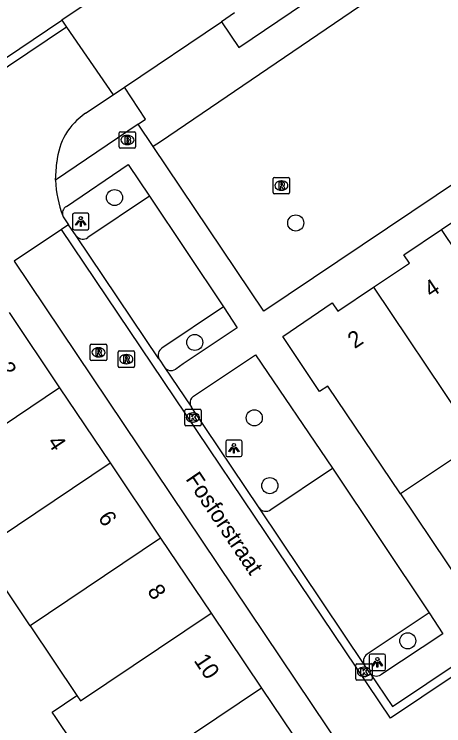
# Model space of a CAD drawing. Extents: x 158797 to 159887, y 384318 to 385255.
# Drawn here: x 159108.92 to 159135.04, y 384529.23 to 384572.51 of the extents above; entities that cross this region are included whole.
import ezdxf

# ---------------------------------------------------------------- set-up
doc = ezdxf.new("R2010")
doc.units = 0
for name, color, linetype in [('IMGEO_Boom', 7, 'Continuous'), ('IMGEO_Brandkraan', 7, 'Continuous'), ('IMGEO_Kolk', 7, 'Continuous'), ('IMGEO_Lichtpunt', 7, 'Continuous'), ('IMGEO_Openbare_ruimte_label', 7, 'Continuous'), ('IMGEO_Pand', 7, 'Continuous'), ('IMGEO_Pand_nummerreeks', 7, 'Continuous'), ('IMGEO_Parkeervlak_open', 7, 'Continuous'), ('IMGEO_Rijbaan_lokaal_open', 7, 'Continuous'), ('IMGEO_Rioolput', 7, 'Continuous'), ('IMGEO_Voetpad_gesloten', 7, 'Continuous'), ('IMGEO_Voetpad_open', 7, 'Continuous')]:
    doc.layers.add(name, color=color, linetype=linetype)

msp = doc.modelspace()

# ---------------------------------------------------------------- linework, layer by layer
at = {"layer": 'IMGEO_Boom'}
for centre in [(159115.016, 384561.354), (159126.036, 384559.809), (159119.897, 384552.544), (159123.516, 384547.957), (159124.46, 384543.835), (159132.85, 384534.397)]:
    msp.add_circle(centre, 0.489, dxfattribs=at)
at = {"layer": 'IMGEO_Brandkraan'}
for p, q in [((159115.3, 384564.431), (159115.3, 384565.283)), ((159115.375, 384565.357), (159116.227, 384565.357)), ((159116.301, 384565.283), (159116.301, 384564.431)), ((159115.788, 384565.137), (159115.813, 384565.137)), ((159116.227, 384564.357), (159115.375, 384564.357)), ((159115.811, 384564.577), (159115.786, 384564.577))]:
    msp.add_line(p, q, dxfattribs=at)
for points in [[(159115.3, 384564.431), (159115.3, 384565.283)], [(159115.375, 384565.357), (159116.227, 384565.357)], [(159116.301, 384565.283), (159116.301, 384564.431)], [(159115.648, 384565.057), (159115.648, 384564.657), (159115.861, 384564.657)], [(159115.879, 384565.057), (159115.648, 384565.057)], [(159115.827, 384564.976), (159115.773, 384564.976), (159115.773, 384564.9)], [(159115.773, 384564.9), (159115.826, 384564.9)], [(159115.835, 384564.824), (159115.773, 384564.824), (159115.773, 384564.743)], [(159116.227, 384564.357), (159115.375, 384564.357)], [(159115.773, 384564.743), (159115.835, 384564.743)]]:
    msp.add_lwpolyline(points, dxfattribs=at)
for centre, radius, start, end in [((159115.377, 384565.281), 0.0765, 91.552, 178.448), ((159115.377, 384565.281), 0.0765, 91.552, 178.448), ((159116.225, 384565.281), 0.0765, 1.552, 88.448), ((159116.225, 384565.281), 0.0765, 1.552, 88.448), ((159115.828, 384564.938), 0.0379, 267.8285, 90.9355), ((159115.836, 384564.783), 0.0404, 269.8759, 90.5077), ((159115.883, 384564.912), 0.145, 59.4692, 91.5367), ((159115.908, 384564.959), 0.0922, 285.5137, 58.1501), ((159115.913, 384564.767), 0.105, 301.3115, 78.989), ((159115.377, 384564.433), 0.0765, 181.552, 268.448), ((159115.377, 384564.433), 0.0765, 181.552, 268.448), ((159115.867, 384564.908), 0.251, 268.6676, 293.5347), ((159116.225, 384564.433), 0.0765, 271.552, 358.448), ((159116.225, 384564.433), 0.0765, 271.552, 358.448)]:
    msp.add_arc(centre, radius, start, end, dxfattribs=at)
for centre, major_axis, ratio, start_param, end_param in [((159115.787, 384564.857), (-0.387, 0.002), 0.722429, 4.712389, 7.853982), ((159115.812, 384564.857), (-0.39, 0.002), 0.717154, 1.570796, 4.712389)]:
    msp.add_ellipse(centre, major_axis=major_axis, ratio=ratio, start_param=start_param, end_param=end_param, dxfattribs=at)
at = {"layer": 'IMGEO_Kolk'}
for p, q in [((159119.283, 384547.551), (159119.283, 384548.403)), ((159119.358, 384548.477), (159120.21, 384548.477)), ((159120.284, 384548.403), (159120.284, 384547.551)), ((159119.771, 384548.257), (159119.796, 384548.257)), ((159119.794, 384547.697), (159119.769, 384547.697)), ((159120.21, 384547.477), (159119.358, 384547.477)), ((159129.684, 384532.082), (159129.684, 384532.934)), ((159129.759, 384533.008), (159130.611, 384533.008)), ((159130.172, 384532.788), (159130.197, 384532.788)), ((159130.685, 384532.934), (159130.685, 384532.082)), ((159130.611, 384532.008), (159129.759, 384532.008)), ((159130.195, 384532.228), (159130.17, 384532.228))]:
    msp.add_line(p, q, dxfattribs=at)
for points in [[(159119.283, 384547.551), (159119.283, 384548.403)], [(159119.358, 384548.477), (159120.21, 384548.477)], [(159120.284, 384548.403), (159120.284, 384547.551)], [(159119.604, 384548.177), (159119.727, 384548.177), (159119.727, 384548.026), (159119.857, 384548.177), (159120.021, 384548.177), (159119.875, 384548.026), (159120.028, 384547.777), (159119.876, 384547.777), (159119.791, 384547.941), (159119.727, 384547.874), (159119.727, 384547.777), (159119.604, 384547.777), (159119.604, 384548.177)], [(159120.21, 384547.477), (159119.358, 384547.477)], [(159129.684, 384532.082), (159129.684, 384532.934)], [(159129.759, 384533.008), (159130.611, 384533.008)], [(159130.685, 384532.934), (159130.685, 384532.082)], [(159130.005, 384532.708), (159130.128, 384532.708), (159130.128, 384532.557), (159130.258, 384532.708), (159130.422, 384532.708), (159130.276, 384532.557), (159130.429, 384532.308), (159130.277, 384532.308), (159130.192, 384532.472), (159130.128, 384532.405), (159130.128, 384532.308), (159130.005, 384532.308), (159130.005, 384532.708)], [(159130.611, 384532.008), (159129.759, 384532.008)]]:
    msp.add_lwpolyline(points, dxfattribs=at)
for centre, start, end in [((159119.36, 384548.401), 91.552, 178.448), ((159119.36, 384548.401), 91.552, 178.448), ((159120.208, 384548.401), 1.552, 88.448), ((159120.208, 384548.401), 1.552, 88.448), ((159119.36, 384547.553), 181.552, 268.448), ((159119.36, 384547.553), 181.552, 268.448), ((159120.208, 384547.553), 271.552, 358.448), ((159120.208, 384547.553), 271.552, 358.448), ((159129.761, 384532.932), 91.552, 178.448), ((159129.761, 384532.932), 91.552, 178.448), ((159130.609, 384532.932), 1.552, 88.448), ((159130.609, 384532.932), 1.552, 88.448), ((159129.761, 384532.084), 181.552, 268.448), ((159129.761, 384532.084), 181.552, 268.448), ((159130.609, 384532.084), 271.552, 358.448), ((159130.609, 384532.084), 271.552, 358.448)]:
    msp.add_arc(centre, 0.0765, start, end, dxfattribs=at)
for centre, major_axis, ratio, start_param, end_param in [((159119.77, 384547.977), (-0.387, 0.002), 0.722429, 4.712389, 7.853982), ((159119.795, 384547.977), (-0.39, 0.002), 0.717154, 1.570796, 4.712389), ((159130.171, 384532.508), (-0.387, 0.002), 0.722429, 4.712389, 7.853982), ((159130.196, 384532.508), (-0.39, 0.002), 0.717154, 1.570796, 4.712389)]:
    msp.add_ellipse(centre, major_axis=major_axis, ratio=ratio, start_param=start_param, end_param=end_param, dxfattribs=at)
at = {"layer": 'IMGEO_Lichtpunt'}
for p, q in [((159112.462, 384560.304), (159112.462, 384559.497)), ((159112.462, 384560.304), (159112.462, 384559.497)), ((159113.364, 384560.399), (159112.556, 384560.399)), ((159113.364, 384560.399), (159112.556, 384560.399)), ((159113.458, 384559.497), (159113.458, 384560.304)), ((159113.458, 384559.497), (159113.458, 384560.304)), ((159112.556, 384559.403), (159113.364, 384559.403)), ((159112.556, 384559.403), (159113.364, 384559.403)), ((159121.777, 384546.509), (159121.777, 384545.702)), ((159121.777, 384546.509), (159121.777, 384545.702)), ((159122.679, 384546.604), (159121.871, 384546.604)), ((159122.679, 384546.604), (159121.871, 384546.604)), ((159122.773, 384545.702), (159122.773, 384546.509)), ((159122.773, 384545.702), (159122.773, 384546.509)), ((159121.871, 384545.608), (159122.679, 384545.608)), ((159121.871, 384545.608), (159122.679, 384545.608)), ((159130.502, 384533.492), (159130.502, 384532.685)), ((159130.502, 384533.492), (159130.502, 384532.685)), ((159131.404, 384533.587), (159130.596, 384533.587)), ((159131.404, 384533.587), (159130.596, 384533.587)), ((159131.498, 384532.685), (159131.498, 384533.492)), ((159131.498, 384532.685), (159131.498, 384533.492)), ((159130.596, 384532.591), (159131.404, 384532.591)), ((159130.596, 384532.591), (159131.404, 384532.591))]:
    msp.add_line(p, q, dxfattribs=at)
for points in [[(159112.836, 384559.968), (159112.875, 384559.94), (159112.687, 384559.678), (159112.649, 384559.705), (159112.836, 384559.968)], [(159112.938, 384559.92), (159112.985, 384559.92), (159112.985, 384559.598), (159112.938, 384559.598), (159112.938, 384559.92)], [(159113.048, 384559.94), (159113.086, 384559.967), (159113.273, 384559.705), (159113.234, 384559.677), (159113.048, 384559.94)], [(159122.151, 384546.173), (159122.19, 384546.145), (159122.002, 384545.883), (159121.964, 384545.91), (159122.151, 384546.173)], [(159122.253, 384546.125), (159122.3, 384546.125), (159122.3, 384545.803), (159122.253, 384545.803), (159122.253, 384546.125)], [(159122.363, 384546.145), (159122.401, 384546.172), (159122.588, 384545.91), (159122.549, 384545.882), (159122.363, 384546.145)], [(159130.876, 384533.156), (159130.915, 384533.128), (159130.727, 384532.866), (159130.689, 384532.893), (159130.876, 384533.156)], [(159130.978, 384533.108), (159131.025, 384533.108), (159131.025, 384532.786), (159130.978, 384532.786), (159130.978, 384533.108)], [(159131.088, 384533.128), (159131.126, 384533.155), (159131.313, 384532.893), (159131.274, 384532.865), (159131.088, 384533.128)]]:
    msp.add_lwpolyline(points, dxfattribs=at)
for centre in [(159112.961, 384560.102), (159122.276, 384546.307), (159131.001, 384533.29)]:
    msp.add_circle(centre, 0.0994, dxfattribs=at)
for centre, start, end in [((159112.556, 384560.304), 90, 180), ((159112.556, 384560.304), 90, 180), ((159113.364, 384560.304), 0, 90), ((159113.364, 384560.304), 0, 90), ((159112.556, 384559.497), 180, 270), ((159112.556, 384559.497), 180, 270), ((159113.364, 384559.497), 270, 0), ((159113.364, 384559.497), 270, 360), ((159121.871, 384546.509), 90, 180), ((159121.871, 384546.509), 90, 180), ((159122.679, 384546.509), 0, 90), ((159122.679, 384546.509), 0, 90), ((159121.871, 384545.702), 180, 270), ((159121.871, 384545.702), 180, 270), ((159122.679, 384545.702), 270, 0), ((159122.679, 384545.702), 270, 360), ((159130.596, 384533.492), 90, 180), ((159130.596, 384533.492), 90, 180), ((159131.404, 384533.492), 0, 90), ((159131.404, 384533.492), 0, 90), ((159130.596, 384532.685), 180, 270), ((159130.596, 384532.685), 180, 270), ((159131.404, 384532.685), 270, 0), ((159131.404, 384532.685), 270, 360)]:
    msp.add_arc(centre, 0.0946, start, end, dxfattribs=at)
at = {"layer": 'IMGEO_Pand'}
for points in [[(159134.907, 384559.415), (159137.208, 384560.965), (159137.548, 384560.459), (159139.731, 384561.919)], [(159130.769, 384555.904), (159132.946, 384557.359), (159132.605, 384557.865), (159134.907, 384559.415)], [(159140.37, 384550.832), (159140.57, 384550.966), (159134.907, 384559.415)], [(159132.401, 384543.329), (159127.991, 384549.889), (159127.488, 384549.552), (159125.243, 384552.911), (159128.249, 384554.954), (159128.592, 384554.449), (159130.769, 384555.904)], [(159130.769, 384555.904), (159136.089, 384547.966), (159136.282, 384548.095)], [(159108.605, 384554.36), (159111.676, 384549.79)], [(159111.676, 384549.79), (159103.748, 384544.459)], [(159111.676, 384549.79), (159114.746, 384545.22)], [(159136.282, 384548.095), (159137.289, 384546.591), (159137.097, 384546.463), (159132.401, 384543.329)], [(159106.814, 384539.886), (159114.746, 384545.22)], [(159114.746, 384545.22), (159117.816, 384540.65)], [(159117.816, 384540.65), (159109.879, 384535.313)], [(159117.816, 384540.65), (159120.886, 384536.081)], [(159109.879, 384535.313), (159106.814, 384539.886)], [(159112.722, 384531.071), (159112.944, 384530.74), (159120.886, 384536.081)], [(159120.886, 384536.081), (159123.956, 384531.511)], [(159109.879, 384535.313), (159112.722, 384531.071)], [(159123.956, 384531.511), (159114.509, 384525.165), (159111.442, 384529.73), (159111.219, 384530.062), (159112.722, 384531.071)]]:
    msp.add_lwpolyline(points, dxfattribs=at)
at = {"layer": 'IMGEO_Parkeervlak_open'}
for points in [[(159117.134, 384561.443), (159113.388, 384558.924)], [(159112.72, 384558.992), (159112.706, 384559.008), (159112.692, 384559.025)], [(159121.636, 384554.702), (159117.9, 384552.188)], [(159124.522, 384542.38), (159128.263, 384544.902)], [(159134.145, 384536.107), (159130.383, 384533.591)]]:
    msp.add_lwpolyline(points, dxfattribs=at)
for centre, radius, start, end in [((159113.092, 384559.329), 0.502, 222.19, 306.185), ((159118.153, 384551.771), 0.488, 121.2425, 206.9141), ((159124.214, 384542.782), 0.507, 216.345, 307.4396), ((159130.66, 384533.169), 0.505, 123.245, 213.5385)]:
    msp.add_arc(centre, radius, start, end, dxfattribs=at)
at = {"layer": 'IMGEO_Rijbaan_lokaal_open'}
for points in [[(159118.297, 384576.507), (159111.803, 384572.141)], [(159122.32, 384572.583), (159121.518, 384572.043)], [(159130.515, 384532.465), (159131.92, 384530.403), (159177.742, 384561.091), (159194.721, 384572.428)], [(159112.09, 384571.725), (159039.789, 384523.103), (159038.887, 384522.562)], [(159107.496, 384569.245), (159111.803, 384572.141)], [(159195.001, 384572.021), (159178.017, 384560.678), (159131.797, 384529.704), (159111.782, 384559.411)], [(159111.803, 384572.141), (159112.09, 384571.725)], [(159112.09, 384571.725), (159114.935, 384567.61)], [(159115.62, 384568.071), (159121.518, 384572.043)], [(159114.935, 384567.61), (159115.62, 384568.071)], [(159113.26, 384566.482), (159114.935, 384567.61)], [(159111.43, 384562.409), (159111.514, 384563.514)], [(159111.868, 384560.239), (159111.893, 384560.178), (159112.208, 384559.697)], [(159112.208, 384559.697), (159111.807, 384559.428), (159111.782, 384559.411)], [(159112.692, 384559.025), (159112.208, 384559.697)], [(159111.782, 384559.411), (159108.917, 384557.49)], [(159117.718, 384551.55), (159112.692, 384559.025)], [(159108.917, 384557.49), (159163.183, 384476.655)], [(159117.718, 384551.55), (159117.766, 384551.476), (159118.029, 384551.058)], [(159118.029, 384551.058), (159119.692, 384548.604)], [(159123.806, 384542.482), (159119.692, 384548.604)], [(159130.239, 384532.89), (159123.806, 384542.482)], [(159130.515, 384532.465), (159130.239, 384532.89)]]:
    msp.add_lwpolyline(points, dxfattribs=at)
for centre, radius, start, end in [((159115.418, 384563.215), 3.915, 123.4428, 175.6228), ((159118.433, 384562.693), 7.009, 182.3252, 200.4977)]:
    msp.add_arc(centre, radius, start, end, dxfattribs=at)
at = {"layer": 'IMGEO_Rioolput'}
for p, q in [((159124.664, 384561.659), (159124.664, 384562.511)), ((159124.739, 384562.585), (159125.591, 384562.585)), ((159125.152, 384562.365), (159125.177, 384562.365)), ((159125.665, 384562.511), (159125.665, 384561.659)), ((159125.175, 384561.805), (159125.15, 384561.805)), ((159125.591, 384561.585), (159124.739, 384561.585)), ((159113.54, 384551.516), (159113.54, 384552.368)), ((159113.615, 384552.442), (159114.467, 384552.442)), ((159114.541, 384552.368), (159114.541, 384551.516)), ((159114.028, 384552.222), (159114.053, 384552.222)), ((159115.231, 384551.101), (159115.231, 384551.953)), ((159115.306, 384552.027), (159116.158, 384552.027)), ((159115.719, 384551.807), (159115.744, 384551.807)), ((159116.232, 384551.953), (159116.232, 384551.101)), ((159114.467, 384551.442), (159113.615, 384551.442)), ((159114.051, 384551.662), (159114.026, 384551.662)), ((159116.158, 384551.027), (159115.306, 384551.027)), ((159115.742, 384551.247), (159115.717, 384551.247))]:
    msp.add_line(p, q, dxfattribs=at)
for points in [[(159124.664, 384561.659), (159124.664, 384562.511)], [(159124.739, 384562.585), (159125.591, 384562.585)], [(159125.253, 384562.283), (159125.001, 384562.285), (159125.001, 384561.885)], [(159125.179, 384562.204), (159125.125, 384562.204), (159125.125, 384562.123)], [(159125.665, 384562.511), (159125.665, 384561.659)], [(159125.001, 384561.885), (159125.125, 384561.885), (159125.125, 384562.047), (159125.136, 384562.047)], [(159125.125, 384562.123), (159125.177, 384562.123)], [(159125.183, 384562.018), (159125.254, 384561.885), (159125.394, 384561.885), (159125.329, 384562.011)], [(159125.591, 384561.585), (159124.739, 384561.585)], [(159113.54, 384551.516), (159113.54, 384552.368)], [(159113.615, 384552.442), (159114.467, 384552.442)], [(159114.541, 384552.368), (159114.541, 384551.516)], [(159114.129, 384552.14), (159113.877, 384552.142), (159113.877, 384551.742)], [(159113.877, 384551.742), (159114.001, 384551.742), (159114.001, 384551.904), (159114.012, 384551.904)], [(159114.055, 384552.061), (159114.001, 384552.061), (159114.001, 384551.98)], [(159114.001, 384551.98), (159114.053, 384551.98)], [(159114.059, 384551.875), (159114.13, 384551.742), (159114.27, 384551.742), (159114.205, 384551.868)], [(159115.231, 384551.101), (159115.231, 384551.953)], [(159115.306, 384552.027), (159116.158, 384552.027)], [(159116.232, 384551.953), (159116.232, 384551.101)], [(159114.467, 384551.442), (159113.615, 384551.442)], [(159115.82, 384551.725), (159115.568, 384551.727), (159115.568, 384551.327)], [(159115.568, 384551.327), (159115.692, 384551.327), (159115.692, 384551.489), (159115.703, 384551.489)], [(159115.746, 384551.646), (159115.692, 384551.646), (159115.692, 384551.565)], [(159115.692, 384551.565), (159115.744, 384551.565)], [(159115.75, 384551.46), (159115.821, 384551.327), (159115.961, 384551.327), (159115.896, 384551.453)], [(159116.158, 384551.027), (159115.306, 384551.027)]]:
    msp.add_lwpolyline(points, dxfattribs=at)
for centre, radius, start, end in [((159124.741, 384562.509), 0.0765, 91.552, 178.448), ((159124.741, 384562.509), 0.0765, 91.552, 178.448), ((159125.185, 384562.108), 0.0964, 77.0061, 93.1865), ((159125.199, 384562.165), 0.0378, 276.6634, 79.6772), ((159125.252, 384562.173), 0.109, 350.3612, 89.416), ((159125.589, 384562.509), 0.0765, 1.552, 88.448), ((159125.589, 384562.509), 0.0765, 1.552, 88.448), ((159125.135, 384561.994), 0.0533, 26.0293, 88.6989), ((159125.161, 384562.312), 0.19, 274.7715, 282.9687), ((159125.25, 384562.173), 0.112, 277.5842, 350.9817), ((159125.234, 384561.958), 0.108, 29.5134, 73.7905), ((159124.741, 384561.661), 0.0765, 181.552, 268.448), ((159124.741, 384561.661), 0.0765, 181.552, 268.448), ((159125.589, 384561.661), 0.0765, 271.552, 358.448), ((159125.589, 384561.661), 0.0765, 271.552, 358.448), ((159113.617, 384552.366), 0.0765, 91.552, 178.448), ((159113.617, 384552.366), 0.0765, 91.552, 178.448), ((159114.465, 384552.366), 0.0765, 1.552, 88.448), ((159114.465, 384552.366), 0.0765, 1.552, 88.448), ((159114.011, 384551.851), 0.0533, 26.0293, 88.6989), ((159114.037, 384552.169), 0.19, 274.7715, 282.9687), ((159114.061, 384551.965), 0.0964, 77.0061, 93.1865), ((159114.075, 384552.022), 0.0378, 276.6634, 79.6772), ((159114.128, 384552.03), 0.109, 350.3612, 89.416), ((159114.126, 384552.03), 0.112, 277.5842, 350.9817), ((159114.11, 384551.815), 0.108, 29.5134, 73.7905), ((159115.308, 384551.951), 0.0765, 91.552, 178.448), ((159115.308, 384551.951), 0.0765, 91.552, 178.448), ((159116.156, 384551.951), 0.0765, 1.552, 88.448), ((159116.156, 384551.951), 0.0765, 1.552, 88.448), ((159113.617, 384551.518), 0.0765, 181.552, 268.448), ((159113.617, 384551.518), 0.0765, 181.552, 268.448), ((159114.465, 384551.518), 0.0765, 271.552, 358.448), ((159114.465, 384551.518), 0.0765, 271.552, 358.448), ((159115.702, 384551.436), 0.0533, 26.0293, 88.6989), ((159115.728, 384551.754), 0.19, 274.7715, 282.9687), ((159115.752, 384551.55), 0.0964, 77.0061, 93.1865), ((159115.766, 384551.607), 0.0378, 276.6634, 79.6772), ((159115.819, 384551.615), 0.109, 350.3612, 89.416), ((159115.817, 384551.615), 0.112, 277.5842, 350.9817), ((159115.801, 384551.4), 0.108, 29.5134, 73.7905), ((159115.308, 384551.103), 0.0765, 181.552, 268.448), ((159115.308, 384551.103), 0.0765, 181.552, 268.448), ((159116.156, 384551.103), 0.0765, 271.552, 358.448), ((159116.156, 384551.103), 0.0765, 271.552, 358.448)]:
    msp.add_arc(centre, radius, start, end, dxfattribs=at)
for centre, major_axis, ratio, start_param, end_param in [((159125.151, 384562.085), (-0.387, 0.002), 0.722429, 4.712389, 7.853982), ((159125.176, 384562.085), (-0.39, 0.002), 0.717154, 1.570796, 4.712389), ((159114.027, 384551.942), (-0.387, 0.002), 0.722429, 4.712389, 7.853982), ((159114.052, 384551.942), (-0.39, 0.002), 0.717154, 1.570796, 4.712389), ((159115.718, 384551.527), (-0.387, 0.002), 0.722429, 4.712389, 7.853982), ((159115.743, 384551.527), (-0.39, 0.002), 0.717154, 1.570796, 4.712389)]:
    msp.add_ellipse(centre, major_axis=major_axis, ratio=ratio, start_param=start_param, end_param=end_param, dxfattribs=at)
at = {"layer": 'IMGEO_Voetpad_gesloten'}
for points in [[(159121.518, 384572.043), (159122.57, 384570.491), (159138.377, 384581.17)], [(159154.128, 384574.62), (159151.236, 384578.957), (159140.054, 384571.334), (159137.783, 384574.681), (159136.096, 384573.552), (159134.423, 384576.062), (159117.809, 384564.747), (159117.376, 384564.452)], [(159116.454, 384565.827), (159116.899, 384566.129), (159115.62, 384568.071)], [(159117.376, 384564.452), (159116.454, 384565.827)]]:
    msp.add_lwpolyline(points, dxfattribs=at)
at = {"layer": 'IMGEO_Voetpad_open'}
for points in [[(159154.128, 384574.62), (159124.093, 384554.441), (159117.376, 384564.452)], [(159116.454, 384565.827), (159111.43, 384562.409)], [(159112.095, 384560.809), (159115.839, 384563.368), (159117.134, 384561.443)], [(159117.134, 384561.443), (159121.636, 384554.702)], [(159121.636, 384554.702), (159122.478, 384553.442), (159119.198, 384551.239), (159118.738, 384550.912)], [(159119.826, 384549.287), (159123.582, 384551.801), (159128.263, 384544.902)], [(159128.263, 384544.902), (159134.145, 384536.107)], [(159132.401, 384543.329), (159137.124, 384536.304), (159140.211, 384538.431)], [(159134.145, 384536.107), (159134.977, 384534.825), (159131.212, 384532.331)], [(159123.956, 384531.511), (159127.802, 384525.792)]]:
    msp.add_lwpolyline(points, dxfattribs=at)
for centre, radius, start, end in [((159112.322, 384560.389), 0.478, 118.3345, 198.2361), ((159118.464, 384551.375), 0.538, 216.089, 300.6392), ((159120.101, 384548.878), 0.492, 123.912, 213.8878), ((159130.939, 384532.788), 0.533, 217.3477, 300.8874)]:
    msp.add_arc(centre, radius, start, end, dxfattribs=at)

# ---------------------------------------------------------------- texts
at = {"layer": 'IMGEO_Openbare_ruimte_label'}
msp.add_text('Fosforstraat', height=1, rotation=303.9125, dxfattribs=at).set_placement((159119.306, 384544.24))
at = {"layer": 'IMGEO_Pand_nummerreeks'}
for s, rotation, p in [('4', 33.7587, (159134.269, 384555.236)), ('2', 33.7587, (159129.621, 384552.13)), ('2', 303.8937, (159107.882, 384550.954)), ('4', 303.8937, (159110.893, 384546.472)), ('6', 303.8937, (159113.978, 384541.88)), ('8', 303.896, (159116.974, 384537.42)), ('10', 303.8902, (159119.809, 384533.201))]:
    msp.add_text(s, height=1, rotation=rotation, dxfattribs=at).set_placement(p)

doc.saveas('drawing.dxf')
